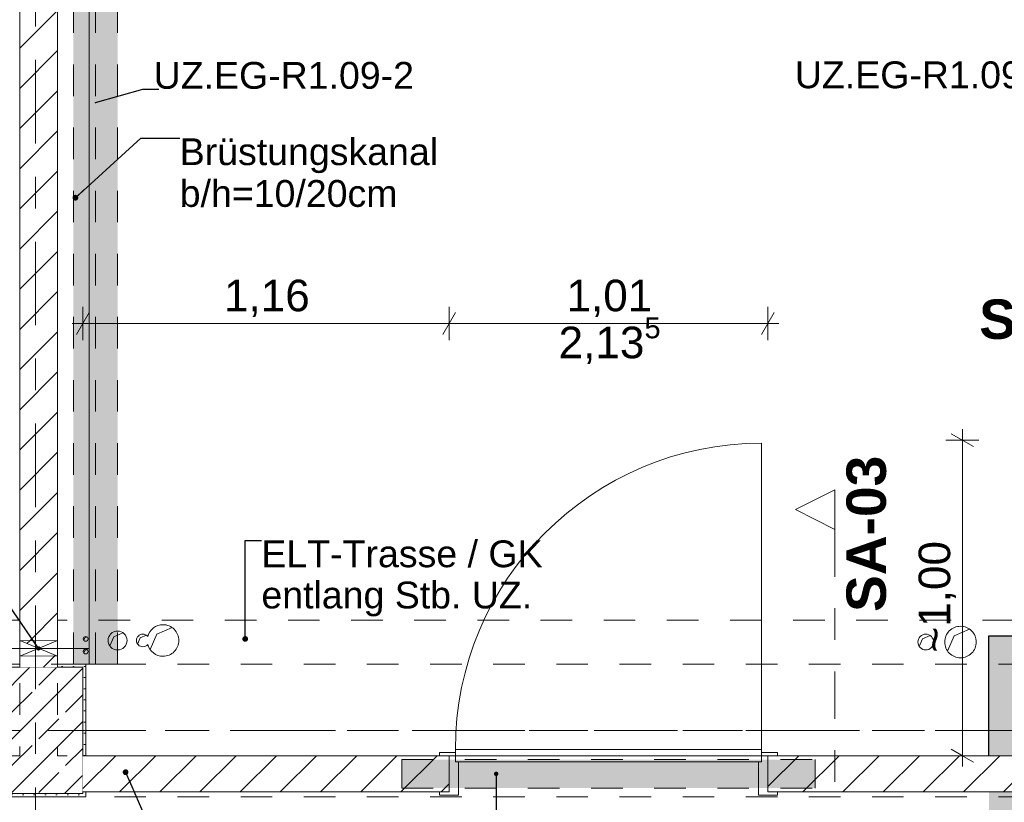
# Model space of a CAD drawing. Header units: metres. Extents: x -3.6 to 84.5, y -11 to 16.8.
# Tile 262 of 656: x 18.5 to 21.6, y 8.1 to 10.6. Entities that reach past the tile are written whole.
import ezdxf

# ---------------------------------------------------------------- set-up
doc = ezdxf.new("R2010")
doc.units = ezdxf.units.M
doc.header["$MEASUREMENT"] = 0
for name, pattern in [('Achse', [0.2, 0.1, -0.05, 0, -0.05]), ('Punktlinie eng', [0.0375, 0.0125, -0.025]), ('Schnittlinie', [0.3, 0.15, -0.075, 0, -0.075]), ('Strichlinie doppelt', [0.546806, 0.264583, -0.105833, 0.070556, -0.105833]), ('Untersicht', [0.1, 0.075, -0.025]), ('Wipeout_Contour', [1, 0, -1])]:
    doc.linetypes.add(name, pattern=pattern)
for name, color, linetype in [('152 - Bemaßung_ Beschriftung.Ausbau', 7, 'Continuous'), ('203 - Marker.Schnitt - Ausbaudetail SA', 7, 'Continuous'), ('451 - Universal.Achsen Raster', 7, 'Continuous'), ('603 - Struktur.Bodenplatte_ Decke Roh', 7, 'Continuous'), ('605 - Struktur.Wand Innen', 7, 'Continuous'), ('607 - Struktur.Stütze', 7, 'Continuous'), ('608 - Struktur.Träger', 7, 'Continuous'), ('612 - Struktur.Stahlbau', 7, 'Continuous'), ('650 - Abdeckung.Fußboden Aufbau', 7, 'Continuous'), ('Abbruch_152 - Bemaßung_ Beschriftung.Ausbau', 7, 'Continuous'), ('Abbruch_301 - Elemente.Linie', 7, 'Continuous'), ('Abbruch_605 - Struktur.Wand Innen', 7, 'Continuous'), ('Neubau_152 - Bemaßung_ Beschriftung.Ausbau', 7, 'Continuous'), ('Neubau_605 - Struktur.Wand Innen', 7, 'Continuous'), ('Neubau_612 - Struktur.Stahlbau', 7, 'Continuous'), ('Neubau_615 - Struktur.Sturz', 7, 'Continuous'), ('Neubau_653 - Abdeckung.TB Verkofferung', 7, 'Continuous')]:
    doc.layers.add(name, color=color, linetype=linetype)
doc.styles.add('ERSTELLTER_STIL_1', font='txt')
doc.styles.add('ERSTELLTER_STIL_2', font='txt')
doc.linetypes.add('Abbruch 1', pattern='A,0,[1,2022.0244.A_L5A-PL02.02_iB_Grundriss Erdgeschoss1.Shx,S=0.001984,R=0,X=0,Y=0],-0.25,0', length=0.25)
doc.dimstyles.new('ERSTELLTER_STIL__1', dxfattribs={"dimtxt": 0.1, "dimasz": 0.0532, "dimexe": 0.18, "dimexo": 0.0625, "dimgap": 0, "dimtad": 1, "dimzin": 0, "dimdsep": 46, "dimtxsty": 'ERSTELLTER_STIL_2', "dimblk": 'ARROWHEAD_2', "dimblk1": 'ARROWHEAD_2', "dimblk2": 'ARROWHEAD_2', "dimcen": 0.09, "dimse1": 1, "dimse2": 1, "dimclrd": 7, "dimclre": 7, "dimclrt": 7, "dimazin": 0, "dimtfac": 1, "dimtdec": 4, "dimtmove": 0, "dimatfit": 3, "dimfxl": 1, "dimtolj": 1, "dimtzin": 0, "dimarcsym": 0})
doc.dimstyles.new('ERSTELLTER_STIL__3', dxfattribs={"dimtxt": 0.1, "dimasz": 0.0532, "dimexe": 0.18, "dimexo": 0.0625, "dimgap": 0, "dimtad": 1, "dimtih": 1, "dimtoh": 1, "dimzin": 0, "dimdsep": 46, "dimtxsty": 'ERSTELLTER_STIL_2', "dimblk": 'ARROWHEAD_2', "dimblk1": 'ARROWHEAD_2', "dimblk2": 'ARROWHEAD_2', "dimcen": 0.09, "dimse1": 1, "dimse2": 1, "dimclrd": 7, "dimclre": 7, "dimclrt": 7, "dimazin": 0, "dimtfac": 1, "dimtdec": 4, "dimtmove": 0, "dimatfit": 3, "dimfxl": 1, "dimtolj": 1, "dimtzin": 0, "dimarcsym": 0})
doc.dimstyles.new('ERSTELLTER_STIL__5', dxfattribs={"dimtxt": 0.18, "dimasz": 0.00912, "dimexe": 0.18, "dimexo": 0.0625, "dimgap": 0, "dimtad": 0, "dimtih": 1, "dimtoh": 1, "dimdec": 4, "dimzin": 0, "dimdsep": 46, "dimcen": 0.09, "dimadec": 0, "dimazin": 0, "dimtfac": 1, "dimtdec": 4, "dimtmove": 0, "dimatfit": 3, "dimldrblk": 'ARROWHEAD_11', "dimfxl": 1, "dimtolj": 1, "dimtzin": 0, "dimarcsym": 0})
doc.dimstyles.new('ERSTELLTER_STIL__7', dxfattribs={"dimtxt": 0.18, "dimasz": 0.03648, "dimexe": 0.18, "dimexo": 0.0625, "dimgap": 0, "dimtad": 0, "dimtih": 1, "dimtoh": 1, "dimdec": 4, "dimzin": 0, "dimdsep": 46, "dimcen": 0.09, "dimadec": 0, "dimazin": 0, "dimtfac": 1, "dimtdec": 4, "dimtmove": 0, "dimatfit": 3, "dimldrblk": 'ARROWHEAD_11', "dimfxl": 1, "dimtolj": 1, "dimtzin": 0, "dimarcsym": 0})
doc.dimstyles.new('ERSTELLTER_STIL__8', dxfattribs={"dimtxt": 0.18, "dimasz": 0.02736, "dimexe": 0.18, "dimexo": 0.0625, "dimgap": 0, "dimtad": 0, "dimtih": 1, "dimtoh": 1, "dimdec": 4, "dimzin": 0, "dimdsep": 46, "dimcen": 0.09, "dimadec": 0, "dimazin": 0, "dimtfac": 1, "dimtdec": 4, "dimtmove": 0, "dimatfit": 3, "dimldrblk": 'ARROWHEAD_11', "dimfxl": 1, "dimtolj": 1, "dimtzin": 0, "dimarcsym": 0})
pattern_1 = [(45, (0, 0), (-0.01767767, 0.01767767), [0, -0.025])]
pattern_2 = [(45, (0, 0), (-0.0636396, 0.0636396), [])]

# ---------------------------------------------------------------- blocks, each defined once
blk = doc.blocks.new('*D217')
at = {"layer": '152 - Bemaßung_ Beschriftung.Ausbau', "color": 7, "linetype": 'Continuous', "lineweight": 5}
for p, q in [((21.501, 9.1998), (21.431, 9.2402)), ((21.466, 9.22), (21.466, 9.2542)), ((21.5185, 9.22), (21.4135, 9.22)), ((21.466, 8.22), (21.466, 9.22)), ((21.431, 8.2402), (21.501, 8.1998)), ((21.5185, 8.22), (21.4135, 8.22)), ((21.466, 8.1858), (21.466, 8.22))]:
    blk.add_line(p, q, dxfattribs=at)
at = {"layer": '152 - Bemaßung_ Beschriftung.Ausbau', "color": 7, "lineweight": 5, "insert": (21.446, 8.5467), "char_height": 0.1, "attachment_point": 7, "rotation": 90, "style": 'ERSTELLTER_STIL_2'}
blk.add_mtext('\\A1;{\\pql;\\fArial|b0|i0|c0|p38;~1,00}', dxfattribs=at)
blk = doc.blocks.new('ARROWHEAD_2')
at = {"color": 0, "linetype": 'Continuous', "lineweight": 0}
for p, q in [((-0.378, -0.655), (0.378, 0.655)), ((0, 0), (-1, 0))]:
    blk.add_line(p, q, dxfattribs=at)
blk = doc.blocks.new('ARROWHEAD_11')
at = {"color": 0, "linetype": 'Continuous', "lineweight": 0}
blk.add_line((0, 0), (-1, 0), dxfattribs=at)
at = {"color": 0, "linetype": 'Continuous', "lineweight": 0, "const_width": 0.25, "flags": 128}
blk.add_lwpolyline([(-0.125, 0, 1), (0.125, 0, 1)], format="xyb", close=True, dxfattribs=at)
blk = doc.blocks.new('*D548')
at = {"layer": '152 - Bemaßung_ Beschriftung.Ausbau', "color": 7, "linetype": 'Continuous', "lineweight": 5}
for p, q in [((18.68, 9.5369), (18.68, 9.6419)), ((19.84, 9.5369), (19.84, 9.6419)), ((18.7002, 9.6244), (18.6598, 9.5544)), ((19.8602, 9.6244), (19.8198, 9.5544)), ((18.6458, 9.5894), (18.68, 9.5894)), ((18.68, 9.5894), (19.84, 9.5894))]:
    blk.add_line(p, q, dxfattribs=at)
at = {"layer": '152 - Bemaßung_ Beschriftung.Ausbau', "color": 7, "lineweight": 5, "insert": (19.127, 9.6094), "char_height": 0.1, "attachment_point": 7, "style": 'ERSTELLTER_STIL_2'}
blk.add_mtext('\\A1;{\\pql;\\fArial|b0|i0|c0|p38;1,16}', dxfattribs=at)
blk = doc.blocks.new('*D549')
at = {"layer": '152 - Bemaßung_ Beschriftung.Ausbau', "color": 7, "linetype": 'Continuous', "lineweight": 5}
for p, q in [((19.84, 9.5369), (19.84, 9.6419)), ((20.85, 9.5369), (20.85, 9.6419)), ((19.8602, 9.6244), (19.8198, 9.5544)), ((20.8298, 9.5544), (20.8702, 9.6244)), ((19.84, 9.5894), (20.85, 9.5894)), ((20.85, 9.5894), (20.8843, 9.5894))]:
    blk.add_line(p, q, dxfattribs=at)
at = {"layer": '152 - Bemaßung_ Beschriftung.Ausbau', "color": 7, "lineweight": 5, "char_height": 0.1, "attachment_point": 7, "style": 'ERSTELLTER_STIL_2'}
for s, insert in [('\\A1;{\\pql;\\fArial|b0|i0|c0|p38;2,13\\fArial|b0|i0|c0|p38;\\A1{\\H.66x;\\S5^  ;}}', (20.187, 9.45)), ('\\A1;{\\pql;\\fArial|b0|i0|c0|p38;1,01}', (20.212, 9.6094))]:
    blk.add_mtext(s, dxfattribs=dict(at, insert=insert))
blk = doc.blocks.new('*D648')
at = {"layer": '152 - Bemaßung_ Beschriftung.Ausbau', "color": 7, "linetype": 'Continuous', "lineweight": 5}
for p, q in [((-1.675, 13.455), (-1.675, 13.695)), ((-1.71, 13.4752), (-1.64, 13.4348)), ((-1.6225, 13.455), (-1.7275, 13.455)), ((-1.675, 0.245), (-1.675, 13.455)), ((-1.71, 0.2652), (-1.64, 0.2248)), ((-1.6225, 0.245), (-1.7275, 0.245)), ((-1.675, 0.005), (-1.675, 0.245))]:
    blk.add_line(p, q, dxfattribs=at)
at = {"layer": '152 - Bemaßung_ Beschriftung.Ausbau', "color": 7, "lineweight": 5, "insert": (-1.695, 6.679), "char_height": 0.1, "attachment_point": 7, "rotation": 90, "style": 'ERSTELLTER_STIL_2'}
blk.add_mtext('\\A1;{\\pql;\\fArial|b0|i0|c0|p38;13,21}', dxfattribs=at)

msp = doc.modelspace()

# ---------------------------------------------------------------- hatches: boundary and pattern name
at = {"layer": '607 - Struktur.Stütze', "linetype": 'Continuous', "lineweight": 0, "true_color": 0x000000}
h = msp.add_hatch(dxfattribs=at)
h.set_pattern_fill('Gips_0001', color=18, style=0, pattern_type=2)
h.set_pattern_definition(pattern_1)
h.paths.add_polyline_path([(18.48, 8.51), (18.37, 8.51), (18.37, 8.22), (18.38, 8.22), (18.38, 8.5), (18.48, 8.5)])
h = msp.add_hatch(dxfattribs=at)
h.set_pattern_fill('Beton__Stahlbeton_0001', color=18, style=0, pattern_type=2)
h.set_pattern_definition([(45, (0, 0), (-0.0848528, 0.0848528), []), (45, (-0.04243, 0.04243), (-0.0848528, 0.0848528), [0.09, -0.03])])
h.paths.add_polyline_path([(18.38, 8.1), (18.68, 8.1), (18.68, 8.5), (18.38, 8.5)])
h = msp.add_hatch(dxfattribs=at)
h.set_pattern_fill('Gips_0001', color=18, style=0, pattern_type=2)
h.set_pattern_definition(pattern_1)
h.paths.add_polyline_path([(18.6, 8.5), (18.68, 8.5), (18.68, 8.22), (18.69, 8.22), (18.69, 8.51), (18.6, 8.51)])
h = msp.add_hatch(dxfattribs=at)
h.set_pattern_fill('Gips_0001', color=18, style=0, pattern_type=2)
h.set_pattern_definition(pattern_1)
h.paths.add_polyline_path([(18.37, 8.105), (18.37, 8.09), (18.69, 8.09), (18.69, 8.105), (18.68, 8.105), (18.68, 8.1), (18.38, 8.1), (18.38, 8.105)])
at = {"layer": '612 - Struktur.Stahlbau', "linetype": 'Continuous', "lineweight": 0, "true_color": 0x30307f}
msp.add_hatch(color=177, dxfattribs=at).paths.add_polyline_path([(18.65, 12.99), (18.79, 12.99), (18.79, 8.51), (18.65, 8.51)])
at = {"layer": 'Abbruch_152 - Bemaßung_ Beschriftung.Ausbau', "linetype": 'Continuous', "lineweight": 0, "true_color": 0x242424}
for points in [[(21.55, 8.6), (22.03, 8.6), (22.03, 8.22), (21.55, 8.22)], [(21.55, 8.105), (22.05, 8.105), (22.05, 5.9255), (21.55, 5.9255)]]:
    msp.add_hatch(color=250, dxfattribs=at).paths.add_polyline_path(points)
at = {"layer": 'Abbruch_605 - Struktur.Wand Innen', "linetype": 'Continuous', "lineweight": 0, "true_color": 0x000000}
h = msp.add_hatch(dxfattribs=at)
h.set_pattern_fill('MW_Ziegel_0001', color=18, style=0, pattern_type=2)
h.set_pattern_definition(pattern_2)
h.paths.add_polyline_path([(18.6, 8.585), (18.48, 8.585), (18.54, 8.56)])
h = msp.add_hatch(dxfattribs=at)
h.set_pattern_fill('MW_Ziegel_0001', color=18, style=0, pattern_type=2)
h.set_pattern_definition(pattern_2)
h.paths.add_polyline_path([(18.48, 8.535), (18.6, 8.535), (18.54, 8.56)])

# ---------------------------------------------------------------- linework, layer by layer
at = {"layer": '451 - Universal.Achsen Raster', "color": 160, "linetype": 'Strichlinie doppelt', "lineweight": 9, "true_color": 0x3232ff}
msp.add_line((64.935, 8.3), (-3.175, 8.3), dxfattribs=at)
at = {"layer": '603 - Struktur.Bodenplatte_ Decke Roh', "color": 7, "linetype": 'Continuous', "lineweight": 5}
for p, q in [((18.778, 8.597), (18.8072, 8.6095)), ((18.914, 8.605), (18.9628, 8.6259)), ((21.44, 8.6), (21.4888, 8.6209)), ((18.6829, 8.5857), (18.686, 8.593)), ((18.686, 8.593), (18.6933, 8.5961)), ((18.7654, 8.5677), (18.778, 8.597)), ((18.8536, 8.5735), (18.862, 8.593)), ((18.862, 8.593), (18.8815, 8.6013)), ((18.8931, 8.5562), (18.914, 8.605)), ((21.3295, 8.5656), (21.34, 8.59)), ((21.34, 8.59), (21.3644, 8.6004)), ((21.4191, 8.5512), (21.44, 8.6)), ((18.6829, 8.5457), (18.686, 8.553)), ((18.686, 8.553), (18.6933, 8.5561))]:
    msp.add_line(p, q, dxfattribs=at)
at = {"layer": '603 - Struktur.Bodenplatte_ Decke Roh', "color": 7, "linetype": 'Continuous', "lineweight": 9, "flags": 128}
for points in [[(18.82, 8.585, 0.414214), (18.79, 8.615, 0.414214), (18.76, 8.585, 0.414214), (18.79, 8.555, 0.414214)], [(21.51, 8.58, 0.414214), (21.46, 8.63, 0.414214), (21.41, 8.58, 0.414214), (21.46, 8.53, 0.414214)], [(18.6965, 8.59, 0.414214), (18.689, 8.5975, 0.414214), (18.6815, 8.59, 0.414214), (18.689, 8.5825, 0.414214)], [(21.375, 8.58, 0.414214), (21.35, 8.605, 0.414214), (21.325, 8.58, 0.414214), (21.35, 8.555, 0.414214)], [(18.6965, 8.55, 0.414214), (18.689, 8.5575, 0.414214), (18.6815, 8.55, 0.414214), (18.689, 8.5425, 0.414214)]]:
    msp.add_lwpolyline(points, format="xyb", close=True, dxfattribs=at)
for points in [[(18.8856, 8.5725, 0.341864), (18.934, 8.535, 0.414214), (18.984, 8.585, 0.414214), (18.934, 8.635, 0.341864), (18.8856, 8.5975)], [(18.8856, 8.5975, 0.227341), (18.87, 8.605, 0.414214), (18.85, 8.585, 0.414214), (18.87, 8.565, 0.227341), (18.8856, 8.5725)]]:
    msp.add_lwpolyline(points, format="xyb", dxfattribs=at)
at = {"layer": '605 - Struktur.Wand Innen', "color": 1, "linetype": 'Continuous', "lineweight": 13}
for p, q in [((20.83, 8.24), (20.83, 9.21)), ((19.86, 8.24), (19.86, 8.2)), ((20.83, 8.24), (19.86, 8.24)), ((20.83, 8.2), (20.83, 8.24)), ((19.86, 8.2), (19.86, 8.23)), ((20.83, 8.2), (20.83, 8.23)), ((19.87, 8.2), (19.86, 8.2)), ((19.86, 8.2), (20.83, 8.2)), ((19.87, 8.095), (19.87, 8.2)), ((20.82, 8.095), (20.82, 8.2)), ((20.82, 8.2), (20.83, 8.2))]:
    msp.add_line(p, q, dxfattribs=at)
at = {"layer": '605 - Struktur.Wand Innen', "color": 1, "linetype": 'Continuous', "lineweight": 9}
msp.add_arc((20.83, 8.24), 0.97, 90, 180, dxfattribs=at)
at = {"layer": '607 - Struktur.Stütze', "color": 7, "linetype": 'Continuous', "lineweight": 5, "flags": 128}
for points in [[(18.48, 8.51), (18.37, 8.51), (18.37, 8.22)], [(18.69, 8.22), (18.69, 8.51), (18.6, 8.51)], [(18.37, 8.105), (18.37, 8.09), (18.69, 8.09), (18.69, 8.105)]]:
    msp.add_lwpolyline(points, dxfattribs=at)
at = {"layer": '607 - Struktur.Stütze', "color": 7, "linetype": 'Continuous', "lineweight": 13, "flags": 128}
msp.add_lwpolyline([(18.38, 8.1), (18.68, 8.1), (18.68, 8.5), (18.38, 8.5)], close=True, dxfattribs=at)
at = {"layer": '608 - Struktur.Träger', "color": 7, "linetype": 'Achse', "lineweight": 9}
msp.add_line((0.38, 8.3), (61.88, 8.3), dxfattribs=at)
at = {"layer": '650 - Abdeckung.Fußboden Aufbau', "color": 7, "linetype": 'Continuous', "lineweight": 13, "flags": 128}
msp.add_lwpolyline([(18.6, 8.51), (18.69, 8.51), (18.69, 8.22), (21.8175, 8.22), (21.8175, 8.97), (22.03, 8.97), (22.03, 12.99), (21.97, 12.99), (21.97, 13.445), (18.69, 13.445), (18.69, 12.99), (18.6, 12.99)], close=True, dxfattribs=at)
msp.add_lwpolyline([(23.47, 8.24), (23.47, 8.105), (20.85, 8.105), (20.85, 8.22), (19.84, 8.22), (19.84, 8.105), (18.69, 8.105), (18.69, 8.09), (18.37, 8.09), (18.37, 8.105), (17.15, 8.105), (17.15, 8.22)], dxfattribs=at)
at = {"layer": 'Abbruch_301 - Elemente.Linie', "color": 7, "linetype": 'Abbruch 1', "lineweight": 25}
msp.add_line((21.55, 8.6), (22.03, 8.6), dxfattribs=at)
at = {"layer": 'Abbruch_605 - Struktur.Wand Innen', "color": 7, "linetype": 'Abbruch 1', "lineweight": 18}
for p, q in [((18.6, 8.585), (18.48, 8.585)), ((18.48, 8.535), (18.6, 8.535))]:
    msp.add_line(p, q, dxfattribs=at)
at = {"layer": 'Abbruch_605 - Struktur.Wand Innen', "color": 160, "linetype": 'Abbruch 1', "lineweight": 5, "true_color": 0x3232ff}
msp.add_line((18.38, 8.56), (18.7, 8.56), dxfattribs=at)
msp.add_line((18.38, 8.56), (18.7, 8.56), dxfattribs=at)
at = {"layer": 'Abbruch_605 - Struktur.Wand Innen', "color": 7, "linetype": 'Abbruch 1', "lineweight": 18, "flags": 128}
for points in [[(18.48, 8.585), (18.48, 8.535)], [(18.6, 8.535), (18.6, 8.585)]]:
    msp.add_lwpolyline(points, dxfattribs=at)
at = {"layer": 'Neubau_605 - Struktur.Wand Innen', "color": 1, "linetype": 'Continuous', "lineweight": 9}
for p, q in [((18.48, 8.535), (18.6, 8.585)), ((18.48, 8.585), (18.6, 8.535))]:
    msp.add_line(p, q, dxfattribs=at)
at = {"layer": 'Neubau_612 - Struktur.Stahlbau', "color": 1, "linetype": 'Untersicht', "lineweight": 13}
for p, q in [((18.65, 8.51), (18.65, 12.99)), ((18.79, 8.51), (18.79, 12.99)), ((18.79, 8.51), (18.65, 8.51))]:
    msp.add_line(p, q, dxfattribs=at)
at = {"layer": 'Neubau_612 - Struktur.Stahlbau', "color": 1, "linetype": 'Achse', "lineweight": 9}
msp.add_line((18.72, 8.51), (18.72, 12.99), dxfattribs=at)
at = {"layer": 'Neubau_653 - Abdeckung.TB Verkofferung', "color": 1, "linetype": 'Continuous', "lineweight": 9}
for p, q in [((18.6, 12.99), (18.6, 8.51)), ((18.7, 12.99), (18.7, 8.51)), ((18.7, 8.51), (18.6, 8.51))]:
    msp.add_line(p, q, dxfattribs=at)
at = {"layer": 'Neubau_653 - Abdeckung.TB Verkofferung', "color": 1, "linetype": 'Untersicht', "lineweight": 9}
for p, q in [((18.48, 8.6495), (15.04, 8.6495)), ((18.48, 8.6495), (18.48, 8.22)), ((22.03, 8.6495), (18.6, 8.6495)), ((18.6, 8.6495), (18.6, 8.22)), ((18.48, 8.22), (15.04, 8.22)), ((22.03, 8.22), (18.6, 8.22))]:
    msp.add_line(p, q, dxfattribs=at)
at = {"layer": 'Neubau_653 - Abdeckung.TB Verkofferung', "color": 1, "linetype": 'Untersicht', "lineweight": 9, "flags": 128}
for points in [[(18.6, 12.99), (18.6, 8.51)], [(18.7, 8.51), (18.7, 12.99)], [(18.6, 8.51), (18.7, 8.51)]]:
    msp.add_lwpolyline(points, dxfattribs=at)

# ---------------------------------------------------------------- texts
at = {"layer": '203 - Marker.Schnitt - Ausbaudetail SA', "color": 7, "lineweight": 13, "insert": (22.014, 9.5388), "char_height": 0.125, "attachment_point": 9, "style": 'ERSTELLTER_STIL_1'}
msp.add_mtext('\\A1;{\\pqr;\\pt0;\\fArial|b1|i0|c0|p38;SA-10}', dxfattribs=at)
at = {"layer": '203 - Marker.Schnitt - Ausbaudetail SA', "color": 7, "lineweight": 13, "insert": (21.2258, 8.6754), "char_height": 0.125, "attachment_point": 7, "rotation": 90, "style": 'ERSTELLTER_STIL_1'}
msp.add_mtext('\\A1;{\\pql;\\pt0;\\fArial|b1|i0|c0|p38;SA-03}', dxfattribs=at)
at = {"layer": 'Neubau_152 - Bemaßung_ Beschriftung.Ausbau', "color": 7, "linetype": 'Continuous', "lineweight": 9, "char_height": 0.085, "style": 'ERSTELLTER_STIL_2'}
for s, insert, attachment_point in [('\\A1;{\\pqr;\\fArial|b0|i0|c0|p38;UZ.EG-R1.09-2}', (19.729, 10.3318), 9), ('\\A1;{\\pqr;\\fArial|b0|i0|c0|p38;UZ.EG-R1.09-1}', (21.76, 10.4197), 3)]:
    msp.add_mtext(s, dxfattribs=dict(at, insert=insert, attachment_point=attachment_point))
at = {"layer": 'Neubau_152 - Bemaßung_ Beschriftung.Ausbau', "color": 1, "linetype": 'Continuous', "lineweight": 13, "char_height": 0.085, "attachment_point": 1, "style": 'ERSTELLTER_STIL_2'}
for s, insert, line_spacing_factor in [('\\A1;{\\pql;\\fArial|b0|i0|c0|p38;Brüstungskanal\\P\\pql;\\fArial|b0|i0|c0|p38;b/h=10/20cm}', (18.9869, 10.1761), 0.933591), ('\\A1;{\\pql;\\fArial|b0|i0|c0|p38;ELT-Trasse / GK\\P\\pql;\\fArial|b0|i0|c0|p38;entlang Stb. UZ.}', (19.2456, 8.9021), 0.921299)]:
    msp.add_mtext(s, dxfattribs=dict(at, insert=insert, line_spacing_factor=line_spacing_factor))

# ---------------------------------------------------------------- leaders
at = {"layer": 'Neubau_152 - Bemaßung_ Beschriftung.Ausbau', "color": 1, "linetype": 'Continuous', "lineweight": 13, "annotation_type": 0, "has_hookline": 1}
for points, dimstyle, hookline_direction, text_width in [([(21.96, 10.2891), (21.81, 10.4197), (21.76, 10.4197)], 'ERSTELLTER_STIL__5', 1, 0.7931), ([(18.72, 10.2891), (18.87, 10.3318), (18.9205, 10.3318)], 'ERSTELLTER_STIL__5', 0, 0.8085), ([(18.6564, 9.9879), (18.8641, 10.1761), (18.9869, 10.1761)], 'ERSTELLTER_STIL__7', 0, 0.8007), ([(19.1943, 8.5899), (19.1943, 8.9021), (19.2456, 8.9021)], 'ERSTELLTER_STIL__7', 0, 0.8805)]:
    msp.add_leader(points, dimstyle=dimstyle, dxfattribs=dict(at, hookline_direction=hookline_direction, text_width=text_width))

# ---------------------------------------------------------------- next in the draw order: wipeouts: each hides what was drawn before it
at = {"color": 254, "linetype": 'Wipeout_Contour', "lineweight": 0, "ltscale": 86.081943}
msp.add_wipeout([(18.6, 13), (18.48, 13), (18.48, 8.585), (18.6, 8.585)], dxfattribs=at).dxf.layer = '605 - Struktur.Wand Innen'
at = {"color": 254, "linetype": 'Wipeout_Contour', "lineweight": 0, "ltscale": 81.633387}
msp.add_wipeout([(18.48, 8.5), (18.6, 8.5), (18.6, 8.535), (18.48, 8.535)], dxfattribs=at).dxf.layer = '605 - Struktur.Wand Innen'
at = {"color": 254, "linetype": 'Wipeout_Contour', "lineweight": 0, "ltscale": 83.680275}
msp.add_wipeout([(18.68, 8.22), (18.68, 8.105), (19.84, 8.105), (19.84, 8.22)], dxfattribs=at).dxf.layer = '605 - Struktur.Wand Innen'
at = {"color": 254, "linetype": 'Wipeout_Contour', "lineweight": 0, "ltscale": 92.181814}
msp.add_wipeout([(20.85, 8.22), (20.85, 8.105), (22.25, 8.105), (22.25, 8.22)], dxfattribs=at).dxf.layer = '605 - Struktur.Wand Innen'

# ---------------------------------------------------------------- next in the draw order: hatches: boundary and pattern name
at = {"layer": '605 - Struktur.Wand Innen', "linetype": 'Continuous', "lineweight": 0, "true_color": 0x000000}
h = msp.add_hatch(dxfattribs=at)
h.set_pattern_fill('MW_Ziegel_0001', color=18, style=0, pattern_type=2)
h.set_pattern_definition(pattern_2)
h.paths.add_polyline_path([(18.6, 13), (18.48, 13), (18.48, 8.585), (18.6, 8.585)])
h = msp.add_hatch(dxfattribs=at)
h.set_pattern_fill('MW_Ziegel_0001', color=18, style=0, pattern_type=2)
h.set_pattern_definition(pattern_2)
h.paths.add_polyline_path([(18.48, 8.5), (18.6, 8.5), (18.6, 8.535), (18.48, 8.535)])
h = msp.add_hatch(dxfattribs=at)
h.set_pattern_fill('MW_Ziegel_0001', color=18, style=0, pattern_type=2)
h.set_pattern_definition(pattern_2)
h.paths.add_polyline_path([(18.68, 8.22), (18.68, 8.105), (19.84, 8.105), (19.84, 8.22)])
h = msp.add_hatch(dxfattribs=at)
h.set_pattern_fill('MW_Ziegel_0001', color=18, style=0, pattern_type=2)
h.set_pattern_definition(pattern_2)
h.paths.add_polyline_path([(20.85, 8.22), (20.85, 8.105), (22.25, 8.105), (22.25, 8.22)])
at = {"layer": 'Neubau_615 - Struktur.Sturz', "linetype": 'Continuous', "lineweight": 0, "true_color": 0x3f0000}
msp.add_hatch(color=18, dxfattribs=at).paths.add_polyline_path([(19.69, 8.2075), (19.69, 8.1175), (21, 8.1175), (21, 8.2075)])

# ---------------------------------------------------------------- next in the draw order: linework, layer by layer
at = {"layer": '203 - Marker.Schnitt - Ausbaudetail SA', "color": 7, "linetype": 'Schnittlinie', "lineweight": 13}
msp.add_line((21.0625, 8.937), (21.0625, 7.8025), dxfattribs=at)
at = {"layer": '451 - Universal.Achsen Raster', "color": 160, "linetype": 'Strichlinie doppelt', "lineweight": 9, "true_color": 0x3232ff}
msp.add_line((18.53, -10.585), (18.53, 16.355), dxfattribs=at)
at = {"layer": '605 - Struktur.Wand Innen', "color": 1, "linetype": 'Continuous', "lineweight": 13}
for p, q in [((19.86, 8.23), (19.81, 8.23)), ((19.81, 8.23), (19.81, 8.22)), ((19.81, 8.22), (19.84, 8.22)), ((19.84, 8.22), (19.84, 8.105)), ((20.83, 8.23), (20.88, 8.23)), ((20.88, 8.22), (20.85, 8.22)), ((20.85, 8.22), (20.85, 8.105)), ((20.88, 8.23), (20.88, 8.22)), ((19.84, 8.105), (19.81, 8.105)), ((19.81, 8.105), (19.81, 8.095)), ((19.81, 8.095), (19.87, 8.095)), ((20.88, 8.095), (20.82, 8.095)), ((20.85, 8.105), (20.88, 8.105)), ((20.88, 8.105), (20.88, 8.095))]:
    msp.add_line(p, q, dxfattribs=at)
at = {"layer": '605 - Struktur.Wand Innen', "color": 7, "linetype": 'Continuous', "lineweight": 18}
for p, q in [((19.84, 8.105), (19.84, 8.22)), ((19.84, 8.105), (19.84, 8.22)), ((19.84, 8.105), (19.84, 8.22)), ((20.85, 8.105), (20.85, 8.22)), ((20.85, 8.105), (20.85, 8.22)), ((20.85, 8.105), (20.85, 8.22))]:
    msp.add_line(p, q, dxfattribs=at)
at = {"layer": '605 - Struktur.Wand Innen', "color": 7, "linetype": 'Continuous', "lineweight": 18, "flags": 128}
for points in [[(18.48, 13), (18.48, 8.585)], [(18.6, 8.585), (18.6, 13)], [(18.48, 8.535), (18.48, 8.5)], [(18.6, 8.5), (18.6, 8.535)], [(19.84, 8.22), (18.68, 8.22)], [(22.03, 8.22), (20.85, 8.22)], [(18.68, 8.105), (19.84, 8.105)], [(20.85, 8.105), (22.25, 8.105)]]:
    msp.add_lwpolyline(points, dxfattribs=at)
at = {"layer": '608 - Struktur.Träger', "color": 7, "linetype": 'Untersicht', "lineweight": 13}
for p, q in [((0.38, 8.51), (61.88, 8.51)), ((0.38, 8.09), (61.88, 8.09))]:
    msp.add_line(p, q, dxfattribs=at)
at = {"layer": 'Abbruch_301 - Elemente.Linie', "color": 7, "linetype": 'Abbruch 1', "lineweight": 25}
msp.add_line((21.55, 8.22), (21.55, 8.6), dxfattribs=at)
at = {"layer": 'Neubau_615 - Struktur.Sturz', "color": 1, "linetype": 'Punktlinie eng', "lineweight": 13}
for p, q in [((19.69, 8.2075), (21, 8.2075)), ((19.69, 8.1175), (19.69, 8.2075)), ((21, 8.1175), (21, 8.2075)), ((19.69, 8.1175), (21, 8.1175))]:
    msp.add_line(p, q, dxfattribs=at)

# ---------------------------------------------------------------- next in the draw order: dimensions: what is measured, and where the dimension line sits
at = {"layer": '152 - Bemaßung_ Beschriftung.Ausbau', "color": 7, "linetype": 'Continuous', "lineweight": 5}
for base, p1, p2, picture, middle in [((20.85, 9.5894), (19.84, 8.095), (20.85, 8.095), '*D549', (20.3419, 9.6594)), ((19.84, 9.5894), (18.68, 8.5), (19.84, 8.095), '*D548', (19.2569, 9.6594))]:
    dim = msp.add_linear_dim(base=base, p1=p1, p2=p2, dimstyle='ERSTELLTER_STIL__3', dxfattribs=at)
    dim.commit()
    dim.dimension.update_dxf_attribs({"geometry": picture, "text_midpoint": middle, "dimtype": 160})
dim = msp.add_linear_dim(base=(21.466, 9.22), p1=(21.78, 8.22), p2=(21.78, 9.22), angle=90, text='~<MeasuredValue>', dimstyle='ERSTELLTER_STIL__1', dxfattribs=at)
dim.commit()
dim.dimension.update_dxf_attribs({"geometry": '*D217', "text_midpoint": (21.396, 9.1689), "dimtype": 160, "text_rotation": 90})

# ---------------------------------------------------------------- next in the draw order: leaders
at = {"layer": '152 - Bemaßung_ Beschriftung.Ausbau', "color": 7, "linetype": 'Continuous', "lineweight": 9, "annotation_type": 0, "has_hookline": 1, "hookline_direction": 0, "text_width": 0.7882}
msp.add_leader([(18.8154, 8.1677), (19.0667, 7.5893), (19.1103, 7.5893)], dimstyle='ERSTELLTER_STIL__7', dxfattribs=at)
at = {"layer": 'Neubau_152 - Bemaßung_ Beschriftung.Ausbau', "color": 1, "linetype": 'Continuous', "lineweight": 13, "annotation_type": 0, "has_hookline": 1, "hookline_direction": 1}
for points, text_width in [([(18.54, 8.56), (18.2828, 8.9316), (18.2417, 8.9316)], 0.8253), ([(19.9893, 8.1625), (19.9893, 7.36), (19.9584, 7.36)], 1.2306)]:
    msp.add_leader(points, dimstyle='ERSTELLTER_STIL__8', dxfattribs=dict(at, text_width=text_width))

# ---------------------------------------------------------------- next in the draw order: wipeouts: each hides what was drawn before it
at = {"color": 254, "linetype": 'Wipeout_Contour', "lineweight": 0, "ltscale": 68.148365}
msp.add_wipeout([(21.0625, 9.062), (20.9375, 8.9995), (21.0625, 8.937)], dxfattribs=at).dxf.layer = '203 - Marker.Schnitt - Ausbaudetail SA'

# ---------------------------------------------------------------- next in the draw order: linework, layer by layer
at = {"layer": '203 - Marker.Schnitt - Ausbaudetail SA', "color": 7, "linetype": 'Continuous', "lineweight": 13, "flags": 128}
msp.add_lwpolyline([(21.0625, 9.062), (21.0625, 8.937), (20.9375, 8.9995)], close=True, dxfattribs=at)

# ---------------------------------------------------------------- next in the draw order: dimensions: what is measured, and where the dimension line sits
at = {"layer": '152 - Bemaßung_ Beschriftung.Ausbau', "color": 7, "linetype": 'Continuous', "lineweight": 5}
dim = msp.add_linear_dim(base=(-1.675, 13.455), p1=(22.1775, 0.245), p2=(31.13, 13.455), angle=90, dimstyle='ERSTELLTER_STIL__1', dxfattribs=at)
dim.commit()
dim.dimension.update_dxf_attribs({"geometry": '*D648', "text_midpoint": (-1.745, 6.847), "dimtype": 160, "text_rotation": 90})

doc.saveas('drawing.dxf')
